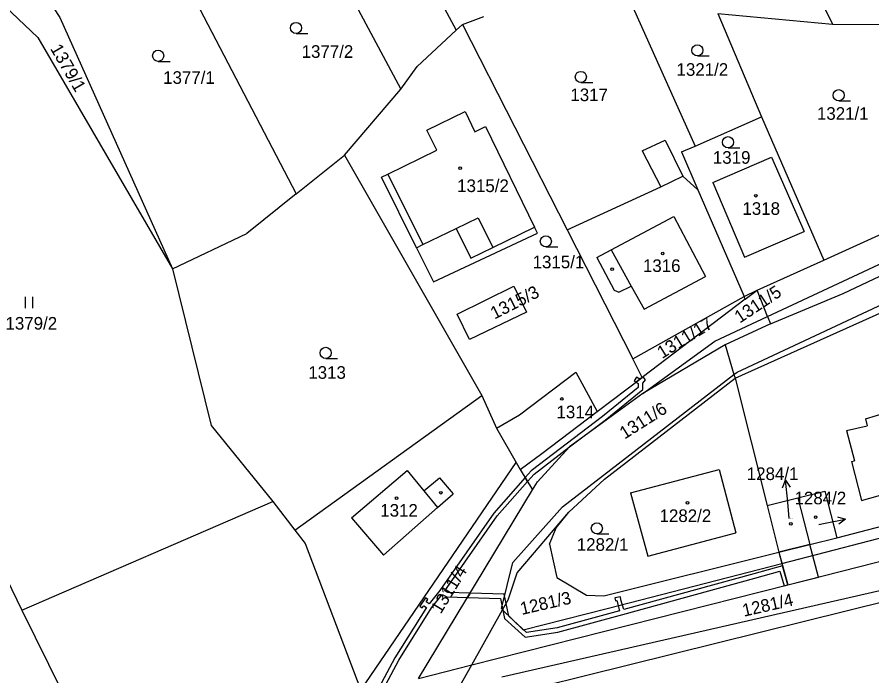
# Model space of a CAD drawing. Extents: x -785744 to -782822, y -1067550 to -1063910.
# Drawn here: x -784102.3 to -783987.3, y -1065560.7 to -1065472 of the extents above; entities that cross this region are included whole.
import ezdxf

# ---------------------------------------------------------------- set-up
doc = ezdxf.new("R2010")
doc.units = 0
for name, color, linetype in [('Hranice parcel', 7, 'Continuous'), ('Parcelní čísla', 7, 'Continuous'), ('Pop_ČP_popisy', 7, 'Continuous'), ('Vnitřní kresba', 7, 'Continuous'), ('Věcná břemena k části', 7, 'Continuous'), ('Značky budov', 7, 'Continuous'), ('Značky kultur', 7, 'Continuous')]:
    doc.layers.add(name, color=color, linetype=linetype)

msp = doc.modelspace()

# ---------------------------------------------------------------- linework, layer by layer
at = {"layer": 'Hranice parcel'}
for p, q in [((-784047.13, -1065487.18), (-784041.99, -1065484.68)), ((-784041.99, -1065484.68), (-784040.68, -1065487.38)), ((-784045.81, -1065489.88), (-784047.13, -1065487.18)), ((-784040.68, -1065487.38), (-784039.28, -1065486.7)), ((-784039.28, -1065486.7), (-784032.67, -1065500.25)), ((-784052.38, -1065493.09), (-784045.81, -1065489.88)), ((-784053.25, -1065493.52), (-784052.38, -1065493.09)), ((-784048.53, -1065503.01), (-784053.25, -1065493.52)), ((-784032.28, -1065501.06), (-784032.67, -1065500.25)), ((-784046.25, -1065507.6), (-784032.28, -1065501.06)), ((-784048.53, -1065503.01), (-784046.25, -1065507.6)), ((-784043.08, -1065511.94), (-784035.46, -1065508.17)), ((-784035.46, -1065508.17), (-784033.74, -1065511.66)), ((-784033.74, -1065511.66), (-784041.39, -1065515.36)), ((-784041.39, -1065515.36), (-784043.08, -1065511.94)), ((-784024.22, -1065525.05), (-784018.17, -1065520.48)), ((-784031.69, -1065530.69), (-784024.22, -1065525.05)), ((-783992, -1065542.06), (-783973.64, -1065537.3))]:
    msp.add_line(p, q, dxfattribs=at)
for points in [[(-784020.34, -1065416.08), (-783992.58, -1065472.89)], [(-784063.34, -1065436.3), (-784043.22, -1065473.7)], [(-784069.85, -1065445.75), (-784050.65, -1065481.66)], [(-784085.82, -1065455.27), (-784064.73, -1065495.75)], [(-784099.68, -1065467.18), (-784096.55, -1065472.01)], [(-784105.7, -1065468.78), (-784099.51, -1065474.69)], [(-784020.04, -1065469.26), (-784011.07, -1065489.31)], [(-784007.98, -1065471.46), (-784002.14, -1065485.4)], [(-784007.98, -1065471.46), (-783992.58, -1065472.89)], [(-784096.55, -1065472.01), (-784081.38, -1065505.85)], [(-784042.36, -1065472.94), (-784039.49, -1065471.87)], [(-784048.46, -1065478.59), (-784043.22, -1065473.7)], [(-784043.22, -1065473.7), (-784042.36, -1065472.94)], [(-784042.36, -1065472.94), (-784028.27, -1065500.61)], [(-783992.58, -1065472.89), (-783976.47, -1065472.95)], [(-784099.51, -1065474.69), (-784081.38, -1065505.85)], [(-784050.65, -1065481.66), (-784048.46, -1065478.59)], [(-784058.24, -1065490.55), (-784050.65, -1065481.66)], [(-784011.07, -1065489.31), (-784002.14, -1065485.4)], [(-784002.14, -1065485.4), (-783993.74, -1065504.67)], [(-784018.16, -1065489.94), (-784015.08, -1065488.52)], [(-784015.08, -1065488.52), (-784012.71, -1065493.36)], [(-784018.16, -1065489.94), (-784015.67, -1065494.8)], [(-784012.91, -1065490.11), (-784011.07, -1065489.31)], [(-784064.73, -1065495.75), (-784058.24, -1065490.55)], [(-784058.24, -1065490.55), (-784039.77, -1065522.88)], [(-784012.91, -1065490.11), (-784010.69, -1065495.21)], [(-784008.66, -1065494.24), (-784000.79, -1065490.79)], [(-784000.79, -1065490.79), (-783996.4, -1065500.81)], [(-784012.71, -1065493.36), (-784010.69, -1065495.21)], [(-784008.66, -1065494.24), (-784004.43, -1065504.28)], [(-784064.73, -1065495.75), (-784071.39, -1065501.08)], [(-784028.27, -1065500.61), (-784015.67, -1065494.8)], [(-784010.69, -1065495.21), (-784004.47, -1065509.55)], [(-783993.74, -1065504.67), (-783977.86, -1065497.47)], [(-784081.38, -1065505.85), (-784071.39, -1065501.08)], [(-784028.27, -1065500.61), (-784019.43, -1065517.98)], [(-784004.43, -1065504.28), (-783996.4, -1065500.81)], [(-783991.15, -1065509.15), (-783977.12, -1065502.54)], [(-784002.73, -1065508.71), (-783993.74, -1065504.67)], [(-784081.38, -1065505.85), (-784076.19, -1065526.94)], [(-784123.61, -1065506.44), (-784101.65, -1065551.8)], [(-784005.69, -1065520.57), (-783977.03, -1065507.69)], [(-784019.43, -1065517.98), (-784004.47, -1065509.55)], [(-784004.47, -1065509.55), (-784002.73, -1065508.71)], [(-784004.32, -1065509.92), (-784004.47, -1065509.55)], [(-784001.32, -1065512.28), (-784002.73, -1065508.71)], [(-784000.93, -1065513.27), (-783991.15, -1065509.15)], [(-784004.32, -1065509.92), (-784018.17, -1065520.48)], [(-784001.32, -1065512.28), (-784000.93, -1065513.27)], [(-784000.93, -1065513.27), (-784007.03, -1065516.06)], [(-784007.03, -1065516.06), (-784018.08, -1065522.64)], [(-784007.03, -1065516.06), (-784005.84, -1065520.08)], [(-784018.17, -1065520.48), (-784019.43, -1065517.98)], [(-784034.68, -1065525.5), (-784027.12, -1065519.76), (-784026.05, -1065521.71), (-784024.22, -1065525.05)], [(-784023.26, -1065534.17), (-784005.69, -1065520.57)], [(-784005.84, -1065520.08), (-784005.69, -1065520.57)], [(-784005.69, -1065520.57), (-784001.37, -1065537.7)], [(-784064.9, -1065541.03), (-784039.77, -1065522.88)], [(-784039.77, -1065522.88), (-784037.79, -1065527.3)], [(-784018.08, -1065522.64), (-784027.94, -1065529.82)], [(-784037.79, -1065527.3), (-784034.68, -1065525.5)], [(-783988.13, -1065526.04), (-783985.18, -1065525.14)], [(-783988.13, -1065526.04), (-783987.91, -1065527)], [(-784076.19, -1065526.94), (-784067.86, -1065537.17)], [(-784037.79, -1065527.3), (-784035.12, -1065531.94)], [(-783990.67, -1065527.63), (-783987.91, -1065527)], [(-783990.67, -1065527.63), (-783989.6, -1065531.69)], [(-784032.25, -1065534.5), (-784027.94, -1065529.82)], [(-784034.58, -1065532.84), (-784031.69, -1065530.69)], [(-784056.03, -1065562.56), (-784035.12, -1065531.94)], [(-784035.12, -1065531.94), (-784034.58, -1065532.84)], [(-783990.02, -1065531.8), (-783989.6, -1065531.69)], [(-783990.02, -1065531.8), (-783988.66, -1065537.02)], [(-784034.58, -1065532.84), (-784032.92, -1065535.61)], [(-784019.74, -1065536.01), (-784007.84, -1065532.84)], [(-784007.84, -1065532.84), (-784005.56, -1065541.39)], [(-784032.92, -1065535.61), (-784032.25, -1065534.5)], [(-784028.05, -1065538.59), (-784023.26, -1065534.17)], [(-783988.66, -1065537.02), (-783978.75, -1065534.24)], [(-784048.26, -1065560.99), (-784032.92, -1065535.61)], [(-784019.74, -1065536.01), (-784017.43, -1065544.55)], [(-783997.25, -1065536.67), (-783993.62, -1065535.76)], [(-783993.62, -1065535.76), (-783992, -1065542.06)], [(-784101.65, -1065551.8), (-784067.86, -1065537.17)], [(-784067.86, -1065537.17), (-784064.9, -1065541.03)], [(-784001.37, -1065537.7), (-783997.25, -1065536.67)], [(-783997.25, -1065536.67), (-783995.61, -1065542.95)], [(-784001.37, -1065537.7), (-783999.8, -1065543.98)], [(-784035.01, -1065546.76), (-784028.05, -1065538.59)], [(-784029.73, -1065540.71), (-784028.05, -1065538.59)], [(-784064.9, -1065541.03), (-784063.54, -1065542.82)], [(-784030.65, -1065542.92), (-784029.73, -1065540.71)], [(-784017.43, -1065544.55), (-784005.56, -1065541.39)], [(-784063.54, -1065542.82), (-784056.03, -1065562.56)], [(-784030.65, -1065542.92), (-784029.65, -1065547.42)], [(-783999.8, -1065543.98), (-783995.61, -1065542.95)], [(-783995.61, -1065542.95), (-783992, -1065542.06)], [(-784023.35, -1065549.87), (-783999.8, -1065543.98)], [(-783999.8, -1065543.98), (-783999.4, -1065545.5)], [(-783998.59, -1065548.41), (-783984.31, -1065544.77)], [(-783999.4, -1065545.5), (-783998.59, -1065548.41)], [(-784036.2, -1065550.41), (-784035.01, -1065546.76)], [(-784029.65, -1065547.42), (-784025.66, -1065549.79)], [(-784041.12, -1065559.18), (-783998.59, -1065548.41)], [(-784025.66, -1065549.79), (-784023.35, -1065549.87)], [(-784043.34, -1065564.97), (-783984.76, -1065550.42)], [(-784036.95, -1065551.75), (-784036.2, -1065550.41)], [(-784101.65, -1065551.8), (-784087.32, -1065580.81)], [(-784041.12, -1065559.18), (-784036.95, -1065551.75)], [(-784048.26, -1065560.99), (-784041.12, -1065559.18)], [(-784044.41, -1065565.04), (-784041.12, -1065559.18)]]:
    msp.add_lwpolyline(points, dxfattribs=at)
at = {"layer": 'Pop_ČP_popisy'}
for p, q in [((-783998.6, -1065537.27), (-783998.89, -1065534.28)), ((-783993.77, -1065540.12), (-783990.83, -1065539.55))]:
    msp.add_line(p, q, dxfattribs=at)
for points in [[(-783999.29, -1065535.33), (-783998.89, -1065534.28), (-783998.29, -1065535.23)], [(-783998.39, -1065539.47), (-783998.6, -1065537.27)], [(-783991.9, -1065539.25), (-783990.83, -1065539.55), (-783991.71, -1065540.23)], [(-783994.41, -1065540.25), (-783993.77, -1065540.12)]]:
    msp.add_lwpolyline(points, dxfattribs=at)
at = {"layer": 'Vnitřní kresba'}
for p, q in [((-784052.38, -1065493.09), (-784047.7, -1065502.56)), ((-784043.19, -1065500.4), (-784040.24, -1065498.96)), ((-784040.24, -1065498.96), (-784038.27, -1065502.99)), ((-784038.27, -1065502.99), (-784032.67, -1065500.25)), ((-784047.7, -1065502.56), (-784043.19, -1065500.4)), ((-784043.19, -1065500.4), (-784041.22, -1065504.43)), ((-784048.53, -1065503.01), (-784047.7, -1065502.56)), ((-784041.22, -1065504.43), (-784038.27, -1065502.99))]:
    msp.add_line(p, q, dxfattribs=at)
for points in [[(-784015.67, -1065494.8), (-784012.71, -1065493.36)], [(-784022.36, -1065503.28), (-784013.91, -1065498.8)], [(-784013.91, -1065498.8), (-784009.64, -1065506.87)], [(-784005.4, -1065519.74), (-783968.91, -1065502.66)], [(-784024.29, -1065504.31), (-784022.36, -1065503.28)], [(-784022.36, -1065503.28), (-784019.64, -1065508.16)], [(-784001.32, -1065512.28), (-783982.96, -1065503.71)], [(-784024.29, -1065504.31), (-784021.94, -1065508.74)], [(-784017.92, -1065511.28), (-784009.64, -1065506.87)], [(-784021.33, -1065508.97), (-784019.64, -1065508.16)], [(-784019.64, -1065508.16), (-784017.92, -1065511.28)], [(-784021.94, -1065508.74), (-784021.33, -1065508.97)], [(-784004.32, -1065509.92), (-784002.73, -1065508.71)], [(-784008.39, -1065515.58), (-784001.32, -1065512.28)], [(-784018.08, -1065522.64), (-784008.39, -1065515.58)], [(-784005.84, -1065520.08), (-784005.4, -1065519.74)], [(-784028.9, -1065537.91), (-784005.84, -1065520.08)], [(-784057.27, -1065539.38), (-784049.82, -1065532.99)], [(-784049.82, -1065532.99), (-784047.55, -1065535.72)], [(-784047.55, -1065535.72), (-784045.44, -1065533.97)], [(-784045.44, -1065533.97), (-784043.63, -1065536.16)], [(-784047.55, -1065535.72), (-784045.71, -1065537.99)], [(-784045.71, -1065537.99), (-784043.63, -1065536.16)], [(-784052.98, -1065544.38), (-784045.71, -1065537.99)], [(-784035.56, -1065545.39), (-784028.9, -1065537.91)], [(-783999.4, -1065545.5), (-783970, -1065537.9)], [(-784057.27, -1065539.38), (-784052.98, -1065544.38)], [(-784037.12, -1065551.58), (-784035.56, -1065545.39)], [(-784022.87, -1065551.57), (-783999.4, -1065545.5)], [(-784037.07, -1065560.77), (-783984.63, -1065548.8)], [(-784037.12, -1065551.58), (-784036.95, -1065551.75)], [(-784036.95, -1065551.75), (-784034.21, -1065554.46)], [(-784034.21, -1065554.46), (-784022.87, -1065551.57)]]:
    msp.add_lwpolyline(points, dxfattribs=at)
at = {"layer": 'Věcná břemena k části'}
for points in [[(-784018.94, -1065520.42), (-784019.26, -1065520.92)], [(-784019.26, -1065520.92), (-784018.99, -1065521.1)], [(-784018.99, -1065521.1), (-784018.48, -1065520.71)], [(-784018.48, -1065520.71), (-784018.99, -1065521.1), (-784018.7, -1065521.28)], [(-784018.48, -1065520.71), (-784018.94, -1065520.42)], [(-784018.03, -1065520.37), (-784018.17, -1065520.48), (-784018.48, -1065520.71)], [(-784018.1, -1065522.08), (-784018.1, -1065521.23), (-784017.72, -1065520.8), (-784018.03, -1065520.37)], [(-784018.7, -1065521.8), (-784023.52, -1065525.73)], [(-784023.14, -1065526.21), (-784018.1, -1065522.08)], [(-784018.7, -1065521.28), (-784018.7, -1065521.8)], [(-784023.52, -1065525.73), (-784033.12, -1065533.05)], [(-784027.94, -1065529.82), (-784023.14, -1065526.21)], [(-784032.7, -1065533.49), (-784027.94, -1065529.82)], [(-784033.12, -1065533.05), (-784033.91, -1065533.95)], [(-784033.59, -1065534.49), (-784032.7, -1065533.49)], [(-784033.91, -1065533.95), (-784038.15, -1065538.74)], [(-784037.67, -1065539.12), (-784033.59, -1065534.49)], [(-784033.91, -1065533.95), (-784033.59, -1065534.49)], [(-784033.59, -1065534.49), (-784033.91, -1065533.95)], [(-784038.15, -1065538.74), (-784045.39, -1065549.14)], [(-784044.71, -1065549.21), (-784037.67, -1065539.12)], [(-783995.61, -1065542.95), (-783999.8, -1065543.98)], [(-783994.46, -1065547.36), (-783995.61, -1065542.95)], [(-783999.8, -1065543.98), (-783998.59, -1065548.41)], [(-783999.31, -1065545.82), (-784003.17, -1065546.93)], [(-783998.59, -1065548.41), (-783999.31, -1065545.82)], [(-784020.76, -1065552.39), (-784003.01, -1065547.51)], [(-784003.17, -1065546.93), (-784020.63, -1065551.73)], [(-784003.01, -1065547.51), (-783999.67, -1065546.55)], [(-783999.67, -1065546.55), (-783999.08, -1065548.53)], [(-783998.59, -1065548.41), (-783994.46, -1065547.36)], [(-783999.08, -1065548.53), (-783998.59, -1065548.41)], [(-784045.39, -1065549.14), (-784046.85, -1065550.94)], [(-784046.54, -1065551.5), (-784045.07, -1065549.7)], [(-784045.07, -1065549.7), (-784044.47, -1065550.02)], [(-784044.31, -1065549.42), (-784044.71, -1065549.21)], [(-784041.32, -1065549.52), (-784044.31, -1065549.42)], [(-784041.32, -1065549.52), (-784041.68, -1065550.1), (-784037.23, -1065550.24)], [(-784041.68, -1065550.1), (-784041.32, -1065549.52)], [(-784036.73, -1065549.66), (-784041.32, -1065549.52)], [(-784036.48, -1065550.92), (-784036.73, -1065549.66)], [(-784047.35, -1065550.15), (-784048.09, -1065551.28)], [(-784047.02, -1065550.37), (-784047.35, -1065550.15)], [(-784047.23, -1065550.7), (-784047.02, -1065550.37)], [(-784046.85, -1065550.94), (-784047.23, -1065550.7)], [(-784044.47, -1065550.02), (-784041.68, -1065550.1)], [(-784037.23, -1065550.24), (-784036.7, -1065552.94)], [(-784036.14, -1065552.62), (-784036.48, -1065550.92)], [(-784021.11, -1065550.01), (-784021.86, -1065550.16)], [(-784021.86, -1065550.16), (-784021.78, -1065550.55), (-784021.58, -1065550.51), (-784021.21, -1065551.89)], [(-784021.03, -1065550.4), (-784021.11, -1065550.01)], [(-784020.63, -1065551.73), (-784021.03, -1065550.4)], [(-784047.19, -1065551.43), (-784051.44, -1065558.24)], [(-784050.92, -1065558.54), (-784046.54, -1065551.5)], [(-784048.09, -1065551.28), (-784047.76, -1065551.5)], [(-784047.76, -1065551.5), (-784047.56, -1065551.2)], [(-784047.56, -1065551.2), (-784047.19, -1065551.43)], [(-784021.21, -1065551.89), (-784029.63, -1065554.2)], [(-784036.7, -1065552.94), (-784033.94, -1065555.44)], [(-784033.74, -1065554.8), (-784036.14, -1065552.62)], [(-784029.51, -1065554.78), (-784020.76, -1065552.39)], [(-784029.63, -1065554.2), (-784033.74, -1065554.8)], [(-784033.94, -1065555.44), (-784029.51, -1065554.78)], [(-784051.44, -1065558.24), (-784055.05, -1065564.93)], [(-784054.75, -1065565.65), (-784050.92, -1065558.54)]]:
    msp.add_lwpolyline(points, dxfattribs=at)
at = {"layer": 'Značky budov'}
for centre in [(-784042.67, -1065492.29), (-784002.89, -1065496), (-784015.42, -1065503.77), (-784022.22, -1065505.88), (-784029, -1065523.36), (-784045.27, -1065535.99), (-784051.22, -1065536.73), (-784012.09, -1065537.35), (-783994.84, -1065539.28), (-783998.19, -1065540.18)]:
    msp.add_circle(centre, 0.175, dxfattribs=at)
at = {"layer": 'Značky kultur'}
for p, q in [((-784064.75, -1065474.16), (-784063.15, -1065474.16)), ((-784010.75, -1065477.18), (-784009.15, -1065477.18)), ((-784083.3, -1065477.91), (-784081.7, -1065477.91)), ((-784026.43, -1065480.76), (-784024.83, -1065480.76)), ((-783991.74, -1065483.22), (-783990.14, -1065483.22)), ((-784006.63, -1065489.55), (-784005.03, -1065489.55)), ((-784031.14, -1065502.89), (-784029.54, -1065502.89)), ((-784101.16, -1065511.13), (-784101.16, -1065509.63)), ((-784100.16, -1065511.13), (-784100.16, -1065509.63)), ((-784060.76, -1065517.91), (-784059.16, -1065517.91)), ((-784024.28, -1065541.53), (-784022.68, -1065541.53))]:
    msp.add_line(p, q, dxfattribs=at)
for centre in [(-784064.75, -1065473.41), (-784010.75, -1065476.43), (-784083.3, -1065477.16), (-784026.43, -1065480.01), (-783991.74, -1065482.47), (-784006.63, -1065488.8), (-784031.14, -1065502.14), (-784060.76, -1065517.16), (-784024.28, -1065540.78)]:
    msp.add_circle(centre, 0.75, dxfattribs=at)

# ---------------------------------------------------------------- texts
at = {"layer": 'Parcelní čísla'}
for s, rotation, p in [('1379/1', 300.1209, (-784097.88, -1065476.18)), ('1315/3', 27, (-784038.05, -1065512.69)), ('1311/5', 33.6983, (-784005.05, -1065513.23)), ('1311/17', 31.6619, (-784015.5, -1065518)), ('1311/6', 32.3824, (-784020.54, -1065528.84)), ('1311/4', 58.6282, (-784045.28, -1065552.4)), ('1281/3', 12.9336, (-784034.38, -1065552.45)), ('1281/4', 12.7937, (-784004.5, -1065552.69))]:
    msp.add_text(s, height=1.7, rotation=rotation, dxfattribs=at).set_placement(p)
for s, height, p in [('1377/2', 1.7, (-784064, -1065477.44)), ('1321/2', 1.7, (-784013.56, -1065479.86)), ('1377/1', 1.7, (-784082.63, -1065480.94)), ('1317', 1.7, (-784027.84, -1065483.27)), ('1321/1', 1.7, (-783994.67, -1065485.78)), ('1319', 1.7, (-784008.67, -1065491.7)), ('1315/2', 1.7, (-784043.07, -1065495.51)), ('1318', 1.7, (-784004.69, -1065498.58)), ('1315/1', 1.7, (-784032.92, -1065505.77)), ('1316', 1.7, (-784018.08, -1065506.27)), ('1379/2', 1.7, (-784103.84, -1065514.03)), ('1313', 1.7, (-784063.1, -1065520.65)), ('1314', 1.7, (-784029.71, -1065525.96)), ('1312', 1.7, (-784053.42, -1065539.21)), ('1282/2', 1.7, (-784015.84, -1065539.93)), ('1284/1', 0.1, (-783998.39, -1065539.47)), ('1284/2', 0.1, (-783994.41, -1065540.25)), ('1282/1', 1.7, (-784026.98, -1065543.81))]:
    msp.add_text(s, height=height, dxfattribs=at).set_placement(p)
at = {"layer": 'Pop_ČP_popisy'}
for s, p in [('1284/1', (-784004.11, -1065534.28)), ('1284/2', (-783997.68, -1065537.55))]:
    msp.add_text(s, height=1.7, dxfattribs=at).set_placement(p)

doc.saveas('drawing.dxf')
